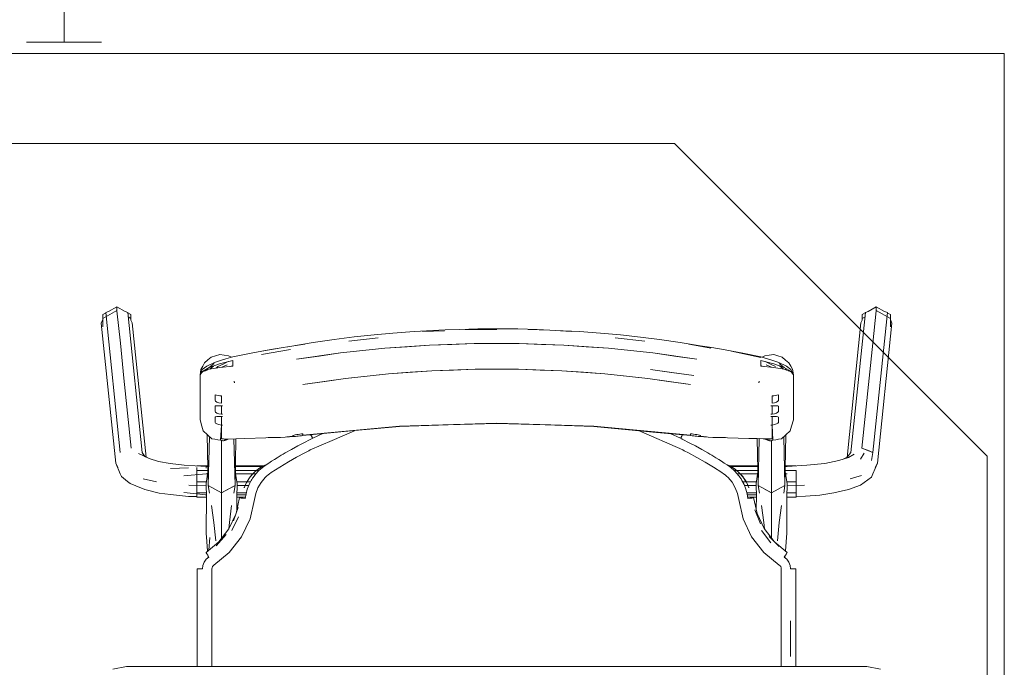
# Model space of a CAD drawing. Header units: millimetres. Extents: x -261 to 187, y -214 to 106.
# Tile 362 of 656: x -190.007 to -189.349, y -78.285 to -77.853. Entities that reach past the tile are written whole.
import ezdxf

# ---------------------------------------------------------------- set-up
doc = ezdxf.new("R2010")
doc.units = ezdxf.units.MM
doc.header["$LTSCALE"] = 0.005
doc.header["$MEASUREMENT"] = 0
for name, color, linetype, lineweight in [('AP-Conexões Ar condicionado', 9, 'Continuous', 18), ('IFC-Elemento de mobília-Contorno', 9, 'Continuous', 5), ('M-EQPM', 7, 'Continuous', 18)]:
    doc.layers.add(name, color=color, linetype=linetype, lineweight=lineweight)

msp = doc.modelspace()

# ---------------------------------------------------------------- linework, layer by layer
at = {"layer": 'AP-Conexões Ar condicionado'}
for p, q in [((-189.97693, -77.81743), (-189.97693, -77.86743)), ((-189.95193, -77.86743), (-190.00193, -77.86743))]:
    msp.add_line(p, q, dxfattribs=at)
at = {"layer": 'IFC-Elemento de mobília-Contorno', "lineweight": 5}
for p, q in [((-189.95111, -78.05185), (-189.94169, -78.04659)), ((-189.95111, -78.04926), (-189.94925, -78.04822)), ((-189.95111, -78.05185), (-189.95111, -78.04926)), ((-189.94925, -78.04822), (-189.9491, -78.04785)), ((-189.9491, -78.04785), (-189.9472, -78.04707)), ((-189.9491, -78.04785), (-189.93942, -78.14129)), ((-189.9472, -78.04707), (-189.94169, -78.044)), ((-189.94169, -78.04659), (-189.94169, -78.044)), ((-189.94169, -78.044), (-189.93619, -78.04707)), ((-189.94169, -78.04659), (-189.94159, -78.04664)), ((-189.94159, -78.04664), (-189.93936, -78.06823)), ((-189.93619, -78.04707), (-189.93446, -78.04775)), ((-189.93446, -78.04775), (-189.92479, -78.14119)), ((-189.93446, -78.04775), (-189.9343, -78.04812)), ((-189.9343, -78.04812), (-189.93227, -78.04926)), ((-189.93227, -78.05286), (-189.93227, -78.04926)), ((-189.93227, -78.05185), (-189.93227, -78.04926)), ((-189.45175, -78.14119), (-189.44208, -78.04775)), ((-189.44427, -78.04926), (-189.44224, -78.04812)), ((-189.44427, -78.05185), (-189.44427, -78.04926)), ((-189.44224, -78.04812), (-189.44208, -78.04775)), ((-189.44208, -78.04775), (-189.44036, -78.04707)), ((-189.44036, -78.04707), (-189.43485, -78.044)), ((-189.43718, -78.06823), (-189.43495, -78.04664)), ((-189.43712, -78.14129), (-189.42745, -78.04785)), ((-189.43495, -78.04664), (-189.43485, -78.04659)), ((-189.43485, -78.04659), (-189.43485, -78.044)), ((-189.43485, -78.044), (-189.42934, -78.04708)), ((-189.43485, -78.04659), (-189.42543, -78.05185)), ((-189.42934, -78.04708), (-189.42745, -78.04785)), ((-189.42745, -78.04785), (-189.42729, -78.04822)), ((-189.42729, -78.04822), (-189.42543, -78.04926)), ((-189.42543, -78.05259), (-189.42543, -78.04926)), ((-189.42543, -78.05185), (-189.42543, -78.04926)), ((-189.95212, -78.05495), (-189.95111, -78.05258)), ((-189.95212, -78.05495), (-189.94245, -78.14839)), ((-189.95111, -78.0573), (-189.95111, -78.05185)), ((-189.93415, -78.0508), (-189.93227, -78.05185)), ((-189.93227, -78.05286), (-189.93227, -78.05185)), ((-189.93227, -78.05286), (-189.93143, -78.05481)), ((-189.93143, -78.05481), (-189.92216, -78.14434)), ((-189.45439, -78.14448), (-189.44511, -78.05481)), ((-189.44511, -78.05481), (-189.44427, -78.05287)), ((-189.44427, -78.05185), (-189.44239, -78.0508)), ((-189.44427, -78.05287), (-189.44427, -78.05185)), ((-189.43409, -78.14839), (-189.42442, -78.05495)), ((-189.42543, -78.0573), (-189.42543, -78.05185)), ((-189.42543, -78.05259), (-189.42442, -78.05495)), ((-189.77003, -78.06271), (-189.75747, -78.06163)), ((-189.75747, -78.06163), (-189.74333, -78.0606)), ((-189.74333, -78.0606), (-189.72262, -78.0594)), ((-189.73774, -78.06052), (-189.72292, -78.06007)), ((-189.72262, -78.0594), (-189.71312, -78.05914)), ((-189.71312, -78.05914), (-189.70072, -78.05877)), ((-189.70923, -78.05914), (-189.68817, -78.05914)), ((-189.70072, -78.05877), (-189.68817, -78.05872)), ((-189.68817, -78.05872), (-189.67406, -78.05885)), ((-189.67406, -78.05885), (-189.66129, -78.05914)), ((-189.66712, -78.05914), (-189.6527, -78.05964)), ((-189.66129, -78.05914), (-189.6527, -78.05964)), ((-189.6527, -78.05964), (-189.6386, -78.06053)), ((-189.64913, -78.05986), (-189.63301, -78.0606)), ((-189.63301, -78.0606), (-189.61888, -78.06163)), ((-189.61888, -78.06163), (-189.60554, -78.06278)), ((-189.93936, -78.06823), (-189.93694, -78.09159)), ((-189.83061, -78.07116), (-189.8163, -78.06893)), ((-189.82754, -78.07068), (-189.81065, -78.06788)), ((-189.81065, -78.06788), (-189.79675, -78.06584)), ((-189.79675, -78.06584), (-189.78342, -78.06414)), ((-189.78691, -78.0669), (-189.76728, -78.0648)), ((-189.78342, -78.06414), (-189.77003, -78.06271)), ((-189.73298, -78.06966), (-189.70312, -78.06862)), ((-189.73298, -78.06966), (-189.71805, -78.06914)), ((-189.71805, -78.06914), (-189.70312, -78.06862)), ((-189.70312, -78.06862), (-189.67322, -78.06862)), ((-189.67322, -78.06862), (-189.64336, -78.06966)), ((-189.67322, -78.06862), (-189.65829, -78.06914)), ((-189.65829, -78.06914), (-189.64336, -78.06966)), ((-189.60906, -78.0648), (-189.58943, -78.0669)), ((-189.60554, -78.06278), (-189.59219, -78.06422)), ((-189.59219, -78.06422), (-189.5796, -78.06583)), ((-189.5796, -78.06583), (-189.56569, -78.06788)), ((-189.56569, -78.06788), (-189.55503, -78.06964)), ((-189.56004, -78.06893), (-189.54522, -78.07163)), ((-189.56004, -78.06893), (-189.54453, -78.07115)), ((-189.4396, -78.09159), (-189.43718, -78.06823)), ((-189.86437, -78.07751), (-189.85093, -78.07478)), ((-189.85093, -78.07478), (-189.83903, -78.07247)), ((-189.84518, -78.07591), (-189.82588, -78.07247)), ((-189.84489, -78.07371), (-189.83061, -78.07116)), ((-189.83903, -78.07247), (-189.83061, -78.07116)), ((-189.82173, -78.07897), (-189.79235, -78.07485)), ((-189.80677, -78.07687), (-189.79235, -78.07485)), ((-189.79235, -78.07485), (-189.76274, -78.07174)), ((-189.79235, -78.07485), (-189.77754, -78.0733)), ((-189.77754, -78.0733), (-189.76274, -78.07174)), ((-189.76274, -78.07174), (-189.73298, -78.06966)), ((-189.76274, -78.07174), (-189.74786, -78.0707)), ((-189.74786, -78.0707), (-189.73298, -78.06966)), ((-189.64336, -78.06966), (-189.6136, -78.07175)), ((-189.64336, -78.06966), (-189.62848, -78.0707)), ((-189.62848, -78.0707), (-189.6136, -78.07175)), ((-189.6136, -78.07175), (-189.584, -78.07486)), ((-189.6136, -78.07175), (-189.5988, -78.0733)), ((-189.5988, -78.0733), (-189.584, -78.07486)), ((-189.584, -78.07486), (-189.55461, -78.07897)), ((-189.584, -78.07486), (-189.56958, -78.07687)), ((-189.54453, -78.07115), (-189.53574, -78.07281)), ((-189.53574, -78.07281), (-189.52385, -78.07503)), ((-189.53145, -78.07371), (-189.51186, -78.07793)), ((-189.52385, -78.07503), (-189.51197, -78.07751)), ((-189.88439, -78.08362), (-189.88319, -78.08142)), ((-189.88319, -78.08142), (-189.88093, -78.07953)), ((-189.88161, -78.08364), (-189.8765, -78.0812)), ((-189.88093, -78.07953), (-189.87867, -78.07764)), ((-189.87997, -78.08456), (-189.87671, -78.08197)), ((-189.87997, -78.08456), (-189.87309, -78.08205)), ((-189.87867, -78.07764), (-189.87583, -78.0768)), ((-189.8765, -78.0812), (-189.87245, -78.07983)), ((-189.87583, -78.0768), (-189.873, -78.07597)), ((-189.8743, -78.08388), (-189.87082, -78.0823)), ((-189.87309, -78.08205), (-189.86434, -78.07979)), ((-189.873, -78.07597), (-189.87006, -78.07632)), ((-189.87245, -78.07983), (-189.8689, -78.07869)), ((-189.87082, -78.0823), (-189.86737, -78.0806)), ((-189.87006, -78.07632), (-189.86712, -78.07667)), ((-189.8689, -78.07869), (-189.86437, -78.07751)), ((-189.86712, -78.07667), (-189.86527, -78.07774)), ((-189.86434, -78.08076), (-189.86434, -78.07979)), ((-189.86434, -78.08173), (-189.86434, -78.08076)), ((-189.86434, -78.0827), (-189.86434, -78.08173)), ((-189.82173, -78.07897), (-189.80677, -78.07687)), ((-189.56958, -78.07687), (-189.55461, -78.07897)), ((-189.51201, -78.08076), (-189.51201, -78.07979)), ((-189.51201, -78.07979), (-189.50325, -78.08205)), ((-189.51201, -78.08173), (-189.51201, -78.08076)), ((-189.51201, -78.0827), (-189.51201, -78.08173)), ((-189.51197, -78.07751), (-189.50744, -78.07869)), ((-189.51107, -78.07774), (-189.50921, -78.07666)), ((-189.50921, -78.07666), (-189.50626, -78.07632)), ((-189.50897, -78.0806), (-189.50552, -78.08231)), ((-189.50744, -78.07869), (-189.50389, -78.07983)), ((-189.50626, -78.07632), (-189.50332, -78.07597)), ((-189.50552, -78.08231), (-189.50204, -78.08387)), ((-189.50389, -78.07983), (-189.49983, -78.0812)), ((-189.50332, -78.07597), (-189.50049, -78.07681)), ((-189.50325, -78.08205), (-189.49637, -78.08456)), ((-189.50049, -78.07681), (-189.49765, -78.07765)), ((-189.49983, -78.0812), (-189.49473, -78.08364)), ((-189.49963, -78.08197), (-189.49637, -78.08456)), ((-189.49765, -78.07765), (-189.49539, -78.07955)), ((-189.49539, -78.07955), (-189.49314, -78.08144)), ((-189.49314, -78.08144), (-189.49195, -78.08358)), ((-189.88617, -78.08937), (-189.88559, -78.08583)), ((-189.88617, -78.08937), (-189.88466, -78.08595)), ((-189.88617, -78.08937), (-189.88459, -78.08713)), ((-189.88617, -78.08937), (-189.88531, -78.08833)), ((-189.88559, -78.08583), (-189.88439, -78.08362)), ((-189.88531, -78.08833), (-189.88459, -78.08746)), ((-189.88466, -78.08595), (-189.88161, -78.08364)), ((-189.88459, -78.08713), (-189.87997, -78.08456)), ((-189.88459, -78.08746), (-189.88004, -78.08576)), ((-189.884, -78.08681), (-189.8825, -78.08668)), ((-189.88183, -78.08643), (-189.88106, -78.08526)), ((-189.88004, -78.08576), (-189.87302, -78.08446)), ((-189.87961, -78.08568), (-189.87922, -78.08518)), ((-189.87922, -78.08518), (-189.87728, -78.08357)), ((-189.8754, -78.0849), (-189.8743, -78.08388)), ((-189.87302, -78.08446), (-189.86434, -78.08367)), ((-189.87154, -78.08432), (-189.86799, -78.08286)), ((-189.86609, -78.08383), (-189.86434, -78.08332)), ((-189.86508, -78.08353), (-189.86468, -78.0837)), ((-189.86434, -78.08367), (-189.86434, -78.0827)), ((-189.78906, -78.09184), (-189.76039, -78.08877)), ((-189.77472, -78.09031), (-189.76039, -78.08877)), ((-189.76039, -78.08877), (-189.73157, -78.08672)), ((-189.76039, -78.08877), (-189.74598, -78.08774)), ((-189.74598, -78.08774), (-189.73157, -78.08672)), ((-189.73157, -78.08672), (-189.70265, -78.08569)), ((-189.73157, -78.08672), (-189.71711, -78.08621)), ((-189.71711, -78.08621), (-189.70265, -78.08569)), ((-189.70265, -78.08569), (-189.67369, -78.08569)), ((-189.67369, -78.08569), (-189.64477, -78.08672)), ((-189.67369, -78.08569), (-189.65923, -78.08621)), ((-189.65923, -78.08621), (-189.64477, -78.08672)), ((-189.64477, -78.08672), (-189.61595, -78.08877)), ((-189.64477, -78.08672), (-189.63036, -78.08775)), ((-189.63036, -78.08775), (-189.61595, -78.08877)), ((-189.61595, -78.08877), (-189.58728, -78.09184)), ((-189.61595, -78.08877), (-189.60162, -78.09031)), ((-189.58557, -78.08581), (-189.57137, -78.08784)), ((-189.58557, -78.08581), (-189.5715, -78.08782)), ((-189.5715, -78.08782), (-189.55663, -78.08993)), ((-189.57137, -78.08784), (-189.55663, -78.08993)), ((-189.51201, -78.08367), (-189.51201, -78.0827)), ((-189.51201, -78.08332), (-189.51024, -78.08383)), ((-189.51201, -78.08367), (-189.50332, -78.08446)), ((-189.51183, -78.08368), (-189.51138, -78.0835)), ((-189.50837, -78.08286), (-189.50482, -78.08432)), ((-189.50332, -78.08446), (-189.4963, -78.08576)), ((-189.4994, -78.08345), (-189.49722, -78.08519)), ((-189.49722, -78.08519), (-189.49686, -78.08566)), ((-189.49637, -78.08456), (-189.49175, -78.08713)), ((-189.4963, -78.08576), (-189.49175, -78.08746)), ((-189.4954, -78.08527), (-189.49472, -78.08635)), ((-189.49473, -78.08364), (-189.49179, -78.08583)), ((-189.49376, -78.08671), (-189.4924, -78.08677)), ((-189.49195, -78.08358), (-189.49077, -78.08572)), ((-189.49179, -78.08583), (-189.49017, -78.08936)), ((-189.49175, -78.08713), (-189.49017, -78.08936)), ((-189.49175, -78.08746), (-189.49103, -78.08833)), ((-189.49103, -78.08833), (-189.49017, -78.08936)), ((-189.49077, -78.08572), (-189.49017, -78.08936)), ((-189.93694, -78.09159), (-189.93452, -78.11495)), ((-189.88617, -78.09689), (-189.88617, -78.08937)), ((-189.86341, -78.09362), (-189.86331, -78.09414)), ((-189.86341, -78.09362), (-189.8632, -78.09472)), ((-189.86331, -78.09414), (-189.8632, -78.09472)), ((-189.8175, -78.0959), (-189.78906, -78.09184)), ((-189.8175, -78.0959), (-189.80288, -78.09381)), ((-189.80288, -78.09381), (-189.78906, -78.09184)), ((-189.78906, -78.09184), (-189.77472, -78.09031)), ((-189.60162, -78.09031), (-189.58728, -78.09184)), ((-189.58728, -78.09184), (-189.55884, -78.0959)), ((-189.58728, -78.09184), (-189.57346, -78.09381)), ((-189.57346, -78.09381), (-189.55884, -78.0959)), ((-189.51315, -78.09472), (-189.51294, -78.09362)), ((-189.51315, -78.09472), (-189.51303, -78.09414)), ((-189.51303, -78.09414), (-189.51294, -78.09362)), ((-189.49017, -78.09687), (-189.49017, -78.08936)), ((-189.44202, -78.11495), (-189.4396, -78.09159)), ((-189.88617, -78.1044), (-189.88617, -78.09689)), ((-189.49017, -78.10438), (-189.49017, -78.09687)), ((-189.88617, -78.11192), (-189.88617, -78.1044)), ((-189.87617, -78.10279), (-189.87513, -78.10307)), ((-189.87617, -78.10375), (-189.87617, -78.10279)), ((-189.87617, -78.10472), (-189.87617, -78.10375)), ((-189.87617, -78.10568), (-189.87617, -78.10472)), ((-189.87617, -78.10664), (-189.87617, -78.10568)), ((-189.87617, -78.10664), (-189.87586, -78.1071)), ((-189.87586, -78.1071), (-189.87496, -78.10765)), ((-189.87513, -78.10307), (-189.87408, -78.10328)), ((-189.87496, -78.10765), (-189.87362, -78.10811)), ((-189.87408, -78.10328), (-189.87301, -78.10341)), ((-189.87362, -78.10811), (-189.87193, -78.10834)), ((-189.87301, -78.10341), (-189.87193, -78.10346)), ((-189.87193, -78.10468), (-189.87193, -78.10346)), ((-189.87193, -78.1059), (-189.87193, -78.10468)), ((-189.87193, -78.10712), (-189.87193, -78.10589)), ((-189.87193, -78.10834), (-189.87193, -78.10712)), ((-189.50441, -78.10346), (-189.50333, -78.10341)), ((-189.50441, -78.10468), (-189.50441, -78.10346)), ((-189.50441, -78.1059), (-189.50441, -78.10468)), ((-189.50441, -78.10712), (-189.50441, -78.10589)), ((-189.50441, -78.10834), (-189.50441, -78.10712)), ((-189.50441, -78.10834), (-189.50272, -78.10811)), ((-189.50333, -78.10341), (-189.50226, -78.10328)), ((-189.50272, -78.10811), (-189.50138, -78.10765)), ((-189.50226, -78.10328), (-189.50121, -78.10307)), ((-189.50138, -78.10765), (-189.50048, -78.1071)), ((-189.50121, -78.10307), (-189.50017, -78.10279)), ((-189.50048, -78.1071), (-189.50017, -78.10664)), ((-189.50017, -78.10375), (-189.50017, -78.10279)), ((-189.50017, -78.10472), (-189.50017, -78.10375)), ((-189.50017, -78.10568), (-189.50017, -78.10472)), ((-189.50017, -78.10664), (-189.50017, -78.10568)), ((-189.49017, -78.1119), (-189.49017, -78.10438)), ((-189.93452, -78.11495), (-189.9321, -78.13831)), ((-189.88617, -78.11943), (-189.88617, -78.11192)), ((-189.87617, -78.11039), (-189.87586, -78.11012)), ((-189.87617, -78.11127), (-189.87617, -78.11039)), ((-189.87617, -78.11215), (-189.87617, -78.11127)), ((-189.87617, -78.11304), (-189.87617, -78.11215)), ((-189.87617, -78.11392), (-189.87617, -78.11304)), ((-189.87617, -78.11392), (-189.87586, -78.11437)), ((-189.87586, -78.11012), (-189.87496, -78.11003)), ((-189.87586, -78.11437), (-189.87496, -78.11492)), ((-189.87496, -78.11003), (-189.87362, -78.11004)), ((-189.87496, -78.11492), (-189.87362, -78.11539)), ((-189.87362, -78.11004), (-189.87193, -78.11003)), ((-189.87193, -78.11143), (-189.87193, -78.11003)), ((-189.87193, -78.11283), (-189.87193, -78.11143)), ((-189.87193, -78.11422), (-189.87193, -78.11283)), ((-189.87193, -78.11562), (-189.87193, -78.11422)), ((-189.87177, -78.11003), (-189.87117, -78.11003)), ((-189.87155, -78.11003), (-189.87136, -78.11003)), ((-189.87136, -78.11003), (-189.87117, -78.11003)), ((-189.50517, -78.11003), (-189.50498, -78.11003)), ((-189.50517, -78.11003), (-189.5046, -78.11003)), ((-189.50498, -78.11003), (-189.50479, -78.11003)), ((-189.50441, -78.11143), (-189.50441, -78.11003)), ((-189.50441, -78.11003), (-189.50272, -78.11004)), ((-189.50441, -78.11283), (-189.50441, -78.11143)), ((-189.50441, -78.11422), (-189.50441, -78.11283)), ((-189.50441, -78.11562), (-189.50441, -78.11422)), ((-189.50272, -78.11004), (-189.50138, -78.11003)), ((-189.50272, -78.11539), (-189.50138, -78.11492)), ((-189.50138, -78.11003), (-189.50048, -78.11012)), ((-189.50138, -78.11492), (-189.50048, -78.11437)), ((-189.50048, -78.11012), (-189.50017, -78.11039)), ((-189.50048, -78.11437), (-189.50017, -78.11392)), ((-189.50017, -78.11127), (-189.50017, -78.11039)), ((-189.50017, -78.11215), (-189.50017, -78.11127)), ((-189.50017, -78.11304), (-189.50017, -78.11215)), ((-189.50017, -78.11392), (-189.50017, -78.11304)), ((-189.49017, -78.11941), (-189.49017, -78.1119)), ((-189.44444, -78.13831), (-189.44202, -78.11495)), ((-189.88617, -78.11943), (-189.88493, -78.12371)), ((-189.87617, -78.11767), (-189.87586, -78.1174)), ((-189.87617, -78.11855), (-189.87617, -78.11767)), ((-189.87617, -78.11943), (-189.87617, -78.11855)), ((-189.87617, -78.12032), (-189.87617, -78.11943)), ((-189.87617, -78.1212), (-189.87617, -78.12032)), ((-189.87617, -78.1212), (-189.87586, -78.12165)), ((-189.87586, -78.1174), (-189.87496, -78.11731)), ((-189.87586, -78.12165), (-189.87496, -78.1222)), ((-189.87496, -78.11731), (-189.87362, -78.11731)), ((-189.87362, -78.11539), (-189.87193, -78.11562)), ((-189.87362, -78.11731), (-189.87193, -78.11731)), ((-189.87193, -78.11871), (-189.87193, -78.11731)), ((-189.87193, -78.1201), (-189.87193, -78.11871)), ((-189.87193, -78.1215), (-189.87193, -78.1201)), ((-189.87193, -78.1229), (-189.87193, -78.1215)), ((-189.87177, -78.11563), (-189.87117, -78.11564)), ((-189.87174, -78.11563), (-189.87155, -78.11563)), ((-189.87174, -78.1173), (-189.87117, -78.1173)), ((-189.87155, -78.11563), (-189.87136, -78.11564)), ((-189.87155, -78.1173), (-189.87136, -78.1173)), ((-189.87136, -78.11564), (-189.87117, -78.11564)), ((-189.87136, -78.1173), (-189.87117, -78.1173)), ((-189.75297, -78.12367), (-189.68817, -78.12165)), ((-189.68817, -78.12165), (-189.62337, -78.12367)), ((-189.50517, -78.11564), (-189.5046, -78.11563)), ((-189.50517, -78.11564), (-189.50498, -78.11564)), ((-189.50517, -78.1173), (-189.50498, -78.1173)), ((-189.50517, -78.1173), (-189.5046, -78.1173)), ((-189.50498, -78.11564), (-189.50477, -78.11563)), ((-189.50498, -78.1173), (-189.50479, -78.1173)), ((-189.50479, -78.11563), (-189.5046, -78.11563)), ((-189.50441, -78.11562), (-189.50272, -78.11539)), ((-189.50441, -78.11871), (-189.50441, -78.11731)), ((-189.50441, -78.11731), (-189.50272, -78.11731)), ((-189.50441, -78.1201), (-189.50441, -78.11871)), ((-189.50441, -78.1215), (-189.50441, -78.1201)), ((-189.50441, -78.1229), (-189.50441, -78.1215)), ((-189.50272, -78.11731), (-189.50138, -78.11731)), ((-189.50138, -78.11731), (-189.50048, -78.1174)), ((-189.50138, -78.1222), (-189.50048, -78.12165)), ((-189.50048, -78.1174), (-189.50017, -78.11767)), ((-189.50048, -78.12165), (-189.50017, -78.1212)), ((-189.50017, -78.11855), (-189.50017, -78.11767)), ((-189.50017, -78.11943), (-189.50017, -78.11855)), ((-189.50017, -78.12032), (-189.50017, -78.11943)), ((-189.50017, -78.1212), (-189.50017, -78.12032)), ((-189.49141, -78.12371), (-189.49017, -78.11941)), ((-189.88493, -78.12371), (-189.88402, -78.12683)), ((-189.88402, -78.12683), (-189.88112, -78.12942)), ((-189.87496, -78.1222), (-189.87362, -78.12266)), ((-189.87362, -78.12266), (-189.87193, -78.1229)), ((-189.87243, -78.1331), (-189.87193, -78.1229)), ((-189.87193, -78.13206), (-189.87193, -78.1229)), ((-189.87193, -78.1229), (-189.87117, -78.12292)), ((-189.87193, -78.1229), (-189.87174, -78.1229)), ((-189.87174, -78.1229), (-189.87155, -78.12291)), ((-189.87155, -78.12291), (-189.87136, -78.12291)), ((-189.81753, -78.12992), (-189.78525, -78.1269)), ((-189.8175, -78.1297), (-189.75297, -78.12367)), ((-189.7979, -78.13315), (-189.78318, -78.12674)), ((-189.78525, -78.1269), (-189.75298, -78.12389)), ((-189.78318, -78.12674), (-189.78302, -78.12669)), ((-189.75298, -78.12389), (-189.72057, -78.12288)), ((-189.72057, -78.12288), (-189.68817, -78.12187)), ((-189.68817, -78.12187), (-189.65577, -78.12288)), ((-189.65577, -78.12288), (-189.62336, -78.12389)), ((-189.62337, -78.12367), (-189.55884, -78.1297)), ((-189.62336, -78.12389), (-189.58391, -78.12757)), ((-189.59357, -78.12667), (-189.56393, -78.13956)), ((-189.58391, -78.12757), (-189.55881, -78.12992)), ((-189.50517, -78.12292), (-189.50441, -78.1229)), ((-189.50498, -78.12291), (-189.50479, -78.12291)), ((-189.50479, -78.12291), (-189.5046, -78.1229)), ((-189.5046, -78.1229), (-189.50441, -78.1229)), ((-189.50441, -78.1229), (-189.50272, -78.12266)), ((-189.50441, -78.13206), (-189.50441, -78.1229)), ((-189.50441, -78.1229), (-189.50391, -78.1331)), ((-189.50272, -78.12266), (-189.50138, -78.1222)), ((-189.49522, -78.12942), (-189.49232, -78.12683)), ((-189.49232, -78.12683), (-189.49141, -78.12371)), ((-189.88139, -78.12919), (-189.88073, -78.16316)), ((-189.88112, -78.12942), (-189.87823, -78.13202)), ((-189.88073, -78.16316), (-189.87991, -78.13051)), ((-189.87823, -78.13202), (-189.87629, -78.13238)), ((-189.87629, -78.13238), (-189.87436, -78.13274)), ((-189.87436, -78.13274), (-189.87243, -78.1331)), ((-189.87243, -78.1331), (-189.87195, -78.13319)), ((-189.87195, -78.13319), (-189.87147, -78.13328)), ((-189.87193, -78.13206), (-189.87007, -78.13227)), ((-189.87193, -78.13206), (-189.87147, -78.13211)), ((-189.87177, -78.13465), (-189.87177, -78.13323)), ((-189.87177, -78.15143), (-189.87177, -78.13465)), ((-189.87147, -78.13211), (-189.871, -78.13217)), ((-189.87147, -78.13328), (-189.87098, -78.13337)), ((-189.871, -78.13217), (-189.87054, -78.13222)), ((-189.87098, -78.13337), (-189.8705, -78.13346)), ((-189.87054, -78.13222), (-189.87007, -78.13227)), ((-189.8705, -78.13346), (-189.87012, -78.13331)), ((-189.87012, -78.13331), (-189.86973, -78.13317)), ((-189.87007, -78.13227), (-189.86823, -78.13226)), ((-189.87007, -78.13227), (-189.86961, -78.13227)), ((-189.86973, -78.13317), (-189.86953, -78.1331)), ((-189.86961, -78.13227), (-189.86938, -78.13227)), ((-189.86953, -78.1331), (-189.86934, -78.13303)), ((-189.86938, -78.13227), (-189.86915, -78.13226)), ((-189.86934, -78.13303), (-189.86915, -78.13295)), ((-189.86915, -78.13226), (-189.86892, -78.13226)), ((-189.86915, -78.13295), (-189.86896, -78.13289)), ((-189.86896, -78.13289), (-189.86876, -78.13281)), ((-189.86892, -78.13226), (-189.86869, -78.13226)), ((-189.86876, -78.13281), (-189.86857, -78.13274)), ((-189.86869, -78.13226), (-189.86846, -78.13226)), ((-189.86857, -78.13274), (-189.86837, -78.13267)), ((-189.86846, -78.13226), (-189.86823, -78.13226)), ((-189.86837, -78.13267), (-189.86818, -78.13259)), ((-189.86823, -78.13226), (-189.85633, -78.13193)), ((-189.86818, -78.13259), (-189.86799, -78.13252)), ((-189.86799, -78.13252), (-189.86779, -78.13245)), ((-189.86779, -78.13245), (-189.8676, -78.13238)), ((-189.8676, -78.13238), (-189.86741, -78.1323)), ((-189.86741, -78.1323), (-189.86732, -78.13223)), ((-189.86359, -78.13213), (-189.86281, -78.16316)), ((-189.86281, -78.16316), (-189.86221, -78.13209)), ((-189.85633, -78.13193), (-189.84224, -78.13135)), ((-189.84224, -78.13135), (-189.84074, -78.13119)), ((-189.84074, -78.13119), (-189.83871, -78.13126)), ((-189.83871, -78.13126), (-189.83664, -78.1313)), ((-189.83664, -78.1313), (-189.83454, -78.13131)), ((-189.83454, -78.13131), (-189.83239, -78.13128)), ((-189.83247, -78.13128), (-189.83246, -78.13133)), ((-189.83246, -78.13133), (-189.82325, -78.13057)), ((-189.83246, -78.13133), (-189.83239, -78.13128)), ((-189.82826, -78.13089), (-189.82417, -78.13037)), ((-189.82826, -78.13089), (-189.82412, -78.13047)), ((-189.82417, -78.13006), (-189.82398, -78.12984)), ((-189.82417, -78.13014), (-189.82417, -78.13006)), ((-189.82417, -78.13021), (-189.82417, -78.13014)), ((-189.82417, -78.13029), (-189.82417, -78.13021)), ((-189.82417, -78.13037), (-189.82417, -78.13029)), ((-189.82412, -78.13047), (-189.82381, -78.13057)), ((-189.82398, -78.12984), (-189.82344, -78.12961)), ((-189.82381, -78.13057), (-189.82325, -78.13057)), ((-189.82344, -78.12961), (-189.82263, -78.12941)), ((-189.82325, -78.13057), (-189.82251, -78.13051)), ((-189.82263, -78.12941), (-189.82167, -78.12926)), ((-189.82251, -78.13051), (-189.82167, -78.13041)), ((-189.82167, -78.12926), (-189.82063, -78.12914)), ((-189.82167, -78.13041), (-189.82063, -78.13029)), ((-189.82101, -78.13688), (-189.81683, -78.13469)), ((-189.82063, -78.12914), (-189.81959, -78.12902)), ((-189.82063, -78.13029), (-189.8196, -78.13017)), ((-189.8196, -78.13017), (-189.81856, -78.13004)), ((-189.81959, -78.12902), (-189.81854, -78.12889)), ((-189.81856, -78.13004), (-189.81753, -78.12992)), ((-189.81854, -78.12889), (-189.8175, -78.12876)), ((-189.81775, -78.12879), (-189.81753, -78.12992)), ((-189.81775, -78.12879), (-189.81753, -78.12992)), ((-189.8175, -78.12899), (-189.8175, -78.12876)), ((-189.8175, -78.12923), (-189.8175, -78.12899)), ((-189.8175, -78.12946), (-189.8175, -78.12923)), ((-189.8175, -78.1297), (-189.8175, -78.12946)), ((-189.81683, -78.13469), (-189.81263, -78.13256)), ((-189.81263, -78.13256), (-189.81221, -78.13236)), ((-189.81261, -78.13956), (-189.7979, -78.13315)), ((-189.81235, -78.12943), (-189.81222, -78.12971)), ((-189.81222, -78.12971), (-189.81161, -78.13094)), ((-189.81221, -78.13236), (-189.8118, -78.13215)), ((-189.81215, -78.12941), (-189.81162, -78.13044)), ((-189.8118, -78.13215), (-189.81138, -78.13195)), ((-189.81162, -78.13044), (-189.81097, -78.13175)), ((-189.81161, -78.13094), (-189.81142, -78.13084)), ((-189.81161, -78.13094), (-189.81142, -78.13084)), ((-189.81161, -78.13094), (-189.81116, -78.13184)), ((-189.81138, -78.13195), (-189.81097, -78.13175)), ((-189.81097, -78.13175), (-189.8042, -78.12867)), ((-189.81097, -78.13175), (-189.80423, -78.12867)), ((-189.57237, -78.12865), (-189.56557, -78.13175)), ((-189.57236, -78.12865), (-189.56557, -78.13175)), ((-189.56557, -78.13175), (-189.56492, -78.13044)), ((-189.56557, -78.13175), (-189.56516, -78.13195)), ((-189.56538, -78.13184), (-189.56493, -78.13094)), ((-189.56516, -78.13195), (-189.56474, -78.13215)), ((-189.56513, -78.13085), (-189.56493, -78.13094)), ((-189.56513, -78.13085), (-189.56493, -78.13094)), ((-189.56493, -78.13094), (-189.56432, -78.12971)), ((-189.56492, -78.13044), (-189.56438, -78.12939)), ((-189.56474, -78.13215), (-189.56433, -78.13236)), ((-189.56433, -78.13236), (-189.56391, -78.13256)), ((-189.56432, -78.12971), (-189.56419, -78.12941)), ((-189.56391, -78.13256), (-189.55971, -78.13469)), ((-189.55971, -78.13469), (-189.55553, -78.13688)), ((-189.55884, -78.12899), (-189.55884, -78.12876)), ((-189.55884, -78.12876), (-189.5578, -78.12889)), ((-189.55884, -78.12923), (-189.55884, -78.12899)), ((-189.55884, -78.12946), (-189.55884, -78.12923)), ((-189.55884, -78.1297), (-189.55884, -78.12946)), ((-189.55881, -78.12992), (-189.55778, -78.13004)), ((-189.5578, -78.12889), (-189.55676, -78.12902)), ((-189.55778, -78.13004), (-189.55674, -78.13017)), ((-189.55676, -78.12902), (-189.55571, -78.12914)), ((-189.55674, -78.13017), (-189.55571, -78.13029)), ((-189.55571, -78.12914), (-189.55467, -78.12926)), ((-189.55571, -78.13029), (-189.55467, -78.13041)), ((-189.55467, -78.12926), (-189.55372, -78.12941)), ((-189.55467, -78.13041), (-189.55383, -78.13051)), ((-189.55383, -78.13051), (-189.55309, -78.13057)), ((-189.55372, -78.12941), (-189.55291, -78.12961)), ((-189.55309, -78.13057), (-189.54388, -78.13133)), ((-189.55309, -78.13057), (-189.55254, -78.13057)), ((-189.55291, -78.12961), (-189.55236, -78.12984)), ((-189.55254, -78.13057), (-189.55222, -78.13047)), ((-189.55236, -78.12984), (-189.55217, -78.13006)), ((-189.55222, -78.13047), (-189.54809, -78.13089)), ((-189.55217, -78.13014), (-189.55217, -78.13006)), ((-189.55217, -78.13021), (-189.55217, -78.13014)), ((-189.55217, -78.13029), (-189.55217, -78.13021)), ((-189.55217, -78.13037), (-189.55217, -78.13029)), ((-189.55217, -78.13037), (-189.54809, -78.13089)), ((-189.54395, -78.13128), (-189.54388, -78.13133)), ((-189.54395, -78.13128), (-189.54181, -78.13131)), ((-189.54388, -78.13133), (-189.54387, -78.13128)), ((-189.54181, -78.13131), (-189.5397, -78.1313)), ((-189.5397, -78.1313), (-189.53763, -78.13126)), ((-189.53763, -78.13126), (-189.5356, -78.13119)), ((-189.5356, -78.13119), (-189.5341, -78.13135)), ((-189.5341, -78.13135), (-189.52001, -78.13193)), ((-189.52001, -78.13193), (-189.50994, -78.13215)), ((-189.52001, -78.13193), (-189.51441, -78.13197)), ((-189.52001, -78.13193), (-189.50441, -78.13206)), ((-189.51433, -78.13206), (-189.51373, -78.16316)), ((-189.5143, -78.13198), (-189.50654, -78.13229)), ((-189.51373, -78.16316), (-189.51295, -78.13208)), ((-189.51295, -78.13199), (-189.50441, -78.13206)), ((-189.50927, -78.13218), (-189.5092, -78.13221)), ((-189.5092, -78.13221), (-189.50893, -78.1323)), ((-189.50904, -78.13219), (-189.50893, -78.1323)), ((-189.50896, -78.13219), (-189.50893, -78.1323)), ((-189.50893, -78.1323), (-189.50874, -78.13238)), ((-189.50892, -78.13219), (-189.50874, -78.13238)), ((-189.50882, -78.1322), (-189.50874, -78.13238)), ((-189.50881, -78.1322), (-189.50855, -78.13245)), ((-189.50874, -78.13238), (-189.50855, -78.13245)), ((-189.50855, -78.13245), (-189.50855, -78.13221)), ((-189.50855, -78.13245), (-189.50835, -78.13252)), ((-189.50835, -78.13252), (-189.50816, -78.13259)), ((-189.50825, -78.13222), (-189.50797, -78.13267)), ((-189.50816, -78.13259), (-189.50797, -78.13267)), ((-189.50797, -78.13223), (-189.50797, -78.13267)), ((-189.50797, -78.13267), (-189.50777, -78.13274)), ((-189.50777, -78.13274), (-189.50758, -78.13281)), ((-189.50758, -78.13281), (-189.50739, -78.13289)), ((-189.50739, -78.13289), (-189.50719, -78.13295)), ((-189.50719, -78.13295), (-189.507, -78.13303)), ((-189.507, -78.13303), (-189.50681, -78.1331)), ((-189.50681, -78.1331), (-189.50661, -78.13317)), ((-189.50661, -78.13317), (-189.50642, -78.13324)), ((-189.50654, -78.13229), (-189.50548, -78.13221)), ((-189.50654, -78.13229), (-189.50628, -78.13227)), ((-189.50642, -78.13324), (-189.50622, -78.13331)), ((-189.50628, -78.13227), (-189.50601, -78.13225)), ((-189.50622, -78.13331), (-189.50603, -78.13339)), ((-189.50603, -78.13339), (-189.50584, -78.13346)), ((-189.50601, -78.13225), (-189.50575, -78.13223)), ((-189.50584, -78.13346), (-189.5056, -78.13342)), ((-189.50575, -78.13223), (-189.50548, -78.13221)), ((-189.5056, -78.13342), (-189.50535, -78.13337)), ((-189.50548, -78.13221), (-189.50441, -78.13206)), ((-189.50548, -78.13221), (-189.50521, -78.13218)), ((-189.50535, -78.13337), (-189.50487, -78.13328)), ((-189.50521, -78.13218), (-189.50494, -78.13214)), ((-189.50494, -78.13214), (-189.50441, -78.13206)), ((-189.50487, -78.13328), (-189.50439, -78.13319)), ((-189.50477, -78.13465), (-189.50477, -78.13326)), ((-189.50477, -78.15143), (-189.50477, -78.13465)), ((-189.50439, -78.13319), (-189.50391, -78.1331)), ((-189.50391, -78.1331), (-189.50198, -78.13274)), ((-189.50198, -78.13274), (-189.50005, -78.13238)), ((-189.50005, -78.13238), (-189.49812, -78.13202)), ((-189.49812, -78.13202), (-189.49522, -78.12942)), ((-189.49663, -78.13069), (-189.49581, -78.16316)), ((-189.49581, -78.16316), (-189.49516, -78.12937)), ((-189.92479, -78.14119), (-189.92303, -78.14381)), ((-189.8306, -78.14229), (-189.82925, -78.14149)), ((-189.82925, -78.14149), (-189.82515, -78.13915)), ((-189.82515, -78.13915), (-189.82101, -78.13688)), ((-189.82169, -78.14438), (-189.81625, -78.14145)), ((-189.81625, -78.14145), (-189.81534, -78.14097)), ((-189.81534, -78.14097), (-189.81443, -78.14049)), ((-189.81443, -78.14049), (-189.81352, -78.14003)), ((-189.81352, -78.14003), (-189.81261, -78.13956)), ((-189.56393, -78.13956), (-189.56302, -78.14003)), ((-189.56302, -78.14003), (-189.5621, -78.1405)), ((-189.5621, -78.1405), (-189.56119, -78.14097)), ((-189.56119, -78.14097), (-189.56029, -78.14145)), ((-189.56029, -78.14145), (-189.55459, -78.14453)), ((-189.55553, -78.13688), (-189.55139, -78.13915)), ((-189.55139, -78.13915), (-189.54729, -78.14149)), ((-189.54729, -78.14149), (-189.54594, -78.14229)), ((-189.45434, -78.14446), (-189.45175, -78.14119)), ((-189.44444, -78.13831), (-189.43712, -78.14129)), ((-189.44444, -78.13831), (-189.44078, -78.13979)), ((-189.44078, -78.13979), (-189.43712, -78.14129)), ((-189.43811, -78.14662), (-189.43712, -78.14129)), ((-189.92721, -78.14197), (-189.92003, -78.14535)), ((-189.92445, -78.14274), (-189.92258, -78.14414)), ((-189.92003, -78.14535), (-189.91393, -78.14721)), ((-189.91393, -78.14721), (-189.9062, -78.14868)), ((-189.84021, -78.14825), (-189.83837, -78.14707)), ((-189.83837, -78.14707), (-189.83651, -78.14591)), ((-189.83651, -78.14591), (-189.83465, -78.14476)), ((-189.83465, -78.14476), (-189.83328, -78.14393)), ((-189.83328, -78.14393), (-189.83195, -78.1431)), ((-189.8329, -78.15096), (-189.82723, -78.14755)), ((-189.83195, -78.1431), (-189.8306, -78.14229)), ((-189.82723, -78.14755), (-189.82169, -78.14438)), ((-189.55459, -78.14453), (-189.54896, -78.14775)), ((-189.54896, -78.14775), (-189.5434, -78.15111)), ((-189.54594, -78.14229), (-189.5446, -78.1431)), ((-189.5446, -78.1431), (-189.54326, -78.14393)), ((-189.54326, -78.14393), (-189.54192, -78.14475)), ((-189.54192, -78.14475), (-189.54003, -78.14591)), ((-189.54003, -78.14591), (-189.53817, -78.14707)), ((-189.53817, -78.14707), (-189.53633, -78.14825)), ((-189.4693, -78.1485), (-189.45983, -78.14652)), ((-189.45983, -78.14652), (-189.45335, -78.1445)), ((-189.45707, -78.14566), (-189.45434, -78.14446)), ((-189.45335, -78.1445), (-189.44962, -78.14226)), ((-189.4453, -78.14562), (-189.44289, -78.14175)), ((-189.94245, -78.14839), (-189.94103, -78.15131)), ((-189.94245, -78.14839), (-189.93942, -78.15545)), ((-189.9062, -78.14868), (-189.89669, -78.14971)), ((-189.90586, -78.15188), (-189.89381, -78.15156)), ((-189.89669, -78.14971), (-189.88212, -78.15062)), ((-189.88827, -78.15023), (-189.88827, -78.15014)), ((-189.88827, -78.15014), (-189.88098, -78.15014)), ((-189.88827, -78.15327), (-189.88827, -78.1512)), ((-189.88827, -78.15327), (-189.88092, -78.15327)), ((-189.88827, -78.16072), (-189.88827, -78.15327)), ((-189.88212, -78.1517), (-189.88212, -78.15062)), ((-189.88212, -78.15062), (-189.88097, -78.15062)), ((-189.88212, -78.16199), (-189.88091, -78.15416)), ((-189.87177, -78.16823), (-189.87177, -78.15143)), ((-189.86263, -78.15416), (-189.86142, -78.16199)), ((-189.86262, -78.15327), (-189.84848, -78.15327)), ((-189.86256, -78.15014), (-189.8438, -78.15014)), ((-189.86256, -78.15062), (-189.84463, -78.15062)), ((-189.85154, -78.15615), (-189.84954, -78.15413)), ((-189.85154, -78.15615), (-189.85002, -78.15452)), ((-189.85002, -78.15452), (-189.8469, -78.15197)), ((-189.84959, -78.15417), (-189.84743, -78.15242)), ((-189.84891, -78.15552), (-189.84683, -78.15327)), ((-189.84847, -78.15327), (-189.84682, -78.15327)), ((-189.84743, -78.15242), (-189.84507, -78.15087)), ((-189.8469, -78.15197), (-189.84507, -78.15087)), ((-189.84683, -78.15327), (-189.84453, -78.15124)), ((-189.84532, -78.15103), (-189.84493, -78.15081)), ((-189.84507, -78.15087), (-189.84195, -78.14937)), ((-189.84507, -78.15087), (-189.84344, -78.14992)), ((-189.84454, -78.15062), (-189.84368, -78.15062)), ((-189.84453, -78.15124), (-189.84205, -78.14944)), ((-189.84354, -78.15014), (-189.84301, -78.15014)), ((-189.84344, -78.14992), (-189.84174, -78.14924)), ((-189.84205, -78.14944), (-189.84021, -78.14825)), ((-189.83979, -78.1554), (-189.83867, -78.15462)), ((-189.83867, -78.15462), (-189.8329, -78.15096)), ((-189.5434, -78.15111), (-189.53787, -78.15462)), ((-189.53787, -78.15462), (-189.53674, -78.1554)), ((-189.53633, -78.14825), (-189.53446, -78.14946)), ((-189.5348, -78.14924), (-189.5331, -78.14992)), ((-189.53449, -78.14944), (-189.53201, -78.15124)), ((-189.53447, -78.14946), (-189.53144, -78.15089)), ((-189.53353, -78.15014), (-189.53303, -78.15014)), ((-189.5331, -78.14992), (-189.53144, -78.15089)), ((-189.53286, -78.15062), (-189.53201, -78.15062)), ((-189.53274, -78.15014), (-189.51398, -78.15014)), ((-189.53201, -78.15124), (-189.52972, -78.15327)), ((-189.53191, -78.15062), (-189.51398, -78.15062)), ((-189.53156, -78.15083), (-189.5312, -78.15104)), ((-189.53144, -78.15089), (-189.52911, -78.15242)), ((-189.53144, -78.15089), (-189.52964, -78.15197)), ((-189.52972, -78.15327), (-189.52807, -78.15327)), ((-189.52972, -78.15327), (-189.52763, -78.15552)), ((-189.52964, -78.15197), (-189.52652, -78.15452)), ((-189.52911, -78.15242), (-189.52695, -78.15417)), ((-189.52806, -78.15327), (-189.51392, -78.15327)), ((-189.527, -78.15413), (-189.525, -78.15615)), ((-189.52652, -78.15452), (-189.525, -78.15615)), ((-189.51512, -78.16199), (-189.51391, -78.15416)), ((-189.50477, -78.16823), (-189.50477, -78.15143)), ((-189.49563, -78.15416), (-189.49442, -78.16199)), ((-189.49562, -78.15327), (-189.48827, -78.15327)), ((-189.49556, -78.15014), (-189.48827, -78.15014)), ((-189.49556, -78.15062), (-189.49442, -78.15062)), ((-189.49442, -78.15062), (-189.48112, -78.1498)), ((-189.48827, -78.15024), (-189.48827, -78.15014)), ((-189.48827, -78.15327), (-189.48827, -78.15315)), ((-189.48827, -78.16072), (-189.48827, -78.15327)), ((-189.48112, -78.1498), (-189.4693, -78.1485)), ((-189.43712, -78.15545), (-189.43409, -78.14839)), ((-189.43552, -78.15131), (-189.43409, -78.14839)), ((-189.93942, -78.15545), (-189.93866, -78.15725)), ((-189.93866, -78.15725), (-189.93468, -78.16054)), ((-189.93468, -78.16054), (-189.93284, -78.16186)), ((-189.92423, -78.15892), (-189.91515, -78.16076)), ((-189.89701, -78.15682), (-189.88212, -78.1554)), ((-189.88827, -78.16072), (-189.88192, -78.16072)), ((-189.88827, -78.16812), (-189.88827, -78.16072)), ((-189.88212, -78.1554), (-189.8811, -78.1554)), ((-189.86244, -78.1554), (-189.85085, -78.1554)), ((-189.86162, -78.16072), (-189.85483, -78.16072)), ((-189.856, -78.16305), (-189.85503, -78.16103)), ((-189.85524, -78.16147), (-189.8543, -78.15983)), ((-189.85503, -78.16103), (-189.8543, -78.15983)), ((-189.85481, -78.16072), (-189.85243, -78.16072)), ((-189.85469, -78.16051), (-189.85314, -78.15813)), ((-189.8543, -78.15983), (-189.85328, -78.15831)), ((-189.85345, -78.1627), (-189.85198, -78.15983)), ((-189.85328, -78.15831), (-189.85154, -78.15615)), ((-189.85328, -78.15831), (-189.85277, -78.15758)), ((-189.85277, -78.15758), (-189.85154, -78.15615)), ((-189.85202, -78.15674), (-189.85091, -78.15551)), ((-189.85198, -78.15983), (-189.85169, -78.15936)), ((-189.85169, -78.15936), (-189.85139, -78.15889)), ((-189.85139, -78.15889), (-189.85109, -78.15843)), ((-189.85109, -78.15843), (-189.85077, -78.15796)), ((-189.85081, -78.1554), (-189.84881, -78.1554)), ((-189.85081, -78.15802), (-189.84891, -78.15552)), ((-189.84754, -78.16474), (-189.84543, -78.16115)), ((-189.84543, -78.16115), (-189.84275, -78.15795)), ((-189.84275, -78.15795), (-189.8418, -78.15704)), ((-189.8418, -78.15704), (-189.8408, -78.15618)), ((-189.8408, -78.15618), (-189.83975, -78.15538)), ((-189.53679, -78.15538), (-189.53574, -78.15618)), ((-189.53574, -78.15618), (-189.53474, -78.15704)), ((-189.53474, -78.15704), (-189.53379, -78.15795)), ((-189.53379, -78.15795), (-189.53112, -78.16114)), ((-189.53112, -78.16114), (-189.52901, -78.16474)), ((-189.52774, -78.1554), (-189.52573, -78.1554)), ((-189.52763, -78.15552), (-189.52573, -78.15802)), ((-189.52577, -78.15796), (-189.52545, -78.15843)), ((-189.52569, -78.1554), (-189.5141, -78.1554)), ((-189.52561, -78.15553), (-189.52454, -78.15671)), ((-189.52545, -78.15843), (-189.52515, -78.15889)), ((-189.52515, -78.15889), (-189.52485, -78.15936)), ((-189.525, -78.15615), (-189.52377, -78.15758)), ((-189.525, -78.15615), (-189.52326, -78.15831)), ((-189.52485, -78.15936), (-189.52456, -78.15983)), ((-189.52456, -78.15983), (-189.52309, -78.1627)), ((-189.52411, -78.16072), (-189.52174, -78.16072)), ((-189.52377, -78.15758), (-189.52326, -78.15831)), ((-189.52339, -78.15815), (-189.52186, -78.1605)), ((-189.52326, -78.15831), (-189.52224, -78.15983)), ((-189.52224, -78.15983), (-189.52151, -78.16103)), ((-189.52224, -78.15983), (-189.52134, -78.16141)), ((-189.5217, -78.16072), (-189.51492, -78.16072)), ((-189.52151, -78.16103), (-189.52054, -78.16305)), ((-189.49544, -78.1554), (-189.49442, -78.1554)), ((-189.49462, -78.16072), (-189.48827, -78.16072)), ((-189.48827, -78.16812), (-189.48827, -78.16072)), ((-189.45231, -78.15892), (-189.4448, -78.15667)), ((-189.4453, -78.16301), (-189.43811, -78.15765)), ((-189.43811, -78.15765), (-189.43712, -78.15545)), ((-189.93284, -78.16186), (-189.9291, -78.16358)), ((-189.9291, -78.16358), (-189.92298, -78.16587)), ((-189.92298, -78.16587), (-189.91335, -78.16835)), ((-189.8937, -78.16297), (-189.88209, -78.16325)), ((-189.88212, -78.16199), (-189.8819, -78.17142)), ((-189.88212, -78.16325), (-189.88209, -78.16325)), ((-189.88073, -78.16316), (-189.87988, -78.16847)), ((-189.88073, -78.16316), (-189.87177, -78.16823)), ((-189.88073, -78.16316), (-189.87625, -78.16569)), ((-189.87625, -78.16569), (-189.87177, -78.16823)), ((-189.87177, -78.16823), (-189.86281, -78.16316)), ((-189.87177, -78.16823), (-189.86729, -78.16569)), ((-189.86729, -78.16569), (-189.86281, -78.16316)), ((-189.86366, -78.16847), (-189.86281, -78.16316)), ((-189.86164, -78.17142), (-189.86142, -78.16199)), ((-189.86145, -78.16325), (-189.85608, -78.16325)), ((-189.85668, -78.16472), (-189.856, -78.16305)), ((-189.85668, -78.16475), (-189.856, -78.16305)), ((-189.85668, -78.16469), (-189.85656, -78.16441)), ((-189.85668, -78.16473), (-189.85668, -78.16472)), ((-189.85657, -78.16447), (-189.85517, -78.16135)), ((-189.85602, -78.16325), (-189.85367, -78.16325)), ((-189.856, -78.16305), (-189.8552, -78.16141)), ((-189.85548, -78.16883), (-189.85462, -78.16571)), ((-189.85462, -78.16571), (-189.85345, -78.1627)), ((-189.84902, -78.16863), (-189.84754, -78.16474)), ((-189.52901, -78.16474), (-189.52752, -78.16863)), ((-189.52309, -78.1627), (-189.52192, -78.16571)), ((-189.52288, -78.16325), (-189.52052, -78.16325)), ((-189.52192, -78.16571), (-189.52106, -78.16883)), ((-189.52136, -78.16137), (-189.51986, -78.16472)), ((-189.52134, -78.16141), (-189.52054, -78.16305)), ((-189.52054, -78.16305), (-189.51986, -78.16472)), ((-189.52054, -78.16305), (-189.51986, -78.16475)), ((-189.52046, -78.16325), (-189.51509, -78.16325)), ((-189.51999, -78.16441), (-189.51986, -78.16469)), ((-189.51986, -78.16473), (-189.51986, -78.16472)), ((-189.51512, -78.16199), (-189.5149, -78.17142)), ((-189.51373, -78.16316), (-189.51288, -78.16847)), ((-189.51373, -78.16316), (-189.50477, -78.16823)), ((-189.51373, -78.16316), (-189.50925, -78.16569)), ((-189.50895, -78.16586), (-189.50477, -78.16823)), ((-189.50477, -78.16823), (-189.49581, -78.16316)), ((-189.50477, -78.16823), (-189.50029, -78.16569)), ((-189.50029, -78.16569), (-189.49581, -78.16316)), ((-189.49666, -78.16847), (-189.49581, -78.16316)), ((-189.49464, -78.17142), (-189.49442, -78.16199)), ((-189.49445, -78.16325), (-189.49442, -78.16325)), ((-189.49442, -78.16325), (-189.48284, -78.16297)), ((-189.46314, -78.16818), (-189.45345, -78.16595)), ((-189.45345, -78.16595), (-189.4453, -78.16301)), ((-189.91335, -78.16835), (-189.90586, -78.16927)), ((-189.90586, -78.16927), (-189.89381, -78.17064)), ((-189.89701, -78.16785), (-189.88212, -78.16956)), ((-189.89381, -78.17064), (-189.88827, -78.17064)), ((-189.88827, -78.16812), (-189.88198, -78.16812)), ((-189.88827, -78.17113), (-189.88827, -78.16812)), ((-189.88827, -78.17113), (-189.88191, -78.17113)), ((-189.88212, -78.16956), (-189.88194, -78.16956)), ((-189.88212, -78.17011), (-189.88212, -78.16956)), ((-189.88212, -78.17011), (-189.88212, -78.16956)), ((-189.88195, -78.17764), (-189.8819, -78.17142)), ((-189.87177, -78.17357), (-189.87177, -78.16823)), ((-189.87177, -78.18315), (-189.87177, -78.17357)), ((-189.86213, -78.18184), (-189.85973, -78.17127)), ((-189.86164, -78.17142), (-189.8616, -78.17764)), ((-189.86163, -78.17113), (-189.85587, -78.17113)), ((-189.8616, -78.16956), (-189.85561, -78.16956)), ((-189.86157, -78.16812), (-189.85529, -78.16812)), ((-189.85973, -78.17127), (-189.85946, -78.17142)), ((-189.85946, -78.17142), (-189.85866, -78.17161)), ((-189.85866, -78.17161), (-189.85744, -78.17182)), ((-189.85744, -78.17182), (-189.85601, -78.17201)), ((-189.85601, -78.17201), (-189.85548, -78.16883)), ((-189.85277, -78.1856), (-189.84983, -78.17271)), ((-189.84983, -78.17271), (-189.84902, -78.16863)), ((-189.52752, -78.16863), (-189.52671, -78.17271)), ((-189.52671, -78.17271), (-189.52378, -78.18558)), ((-189.52126, -78.16812), (-189.51498, -78.16812)), ((-189.52106, -78.16883), (-189.52053, -78.17201)), ((-189.52094, -78.16956), (-189.51494, -78.16956)), ((-189.52067, -78.17113), (-189.51491, -78.17113)), ((-189.52053, -78.17201), (-189.5191, -78.17182)), ((-189.5191, -78.17182), (-189.51788, -78.17161)), ((-189.51788, -78.17161), (-189.51708, -78.17142)), ((-189.51708, -78.17142), (-189.51681, -78.17127)), ((-189.51681, -78.17127), (-189.51437, -78.18204)), ((-189.51495, -78.17764), (-189.5149, -78.17142)), ((-189.50477, -78.17357), (-189.50477, -78.16823)), ((-189.50477, -78.18315), (-189.50477, -78.17357)), ((-189.49464, -78.17142), (-189.49459, -78.17764)), ((-189.49463, -78.17113), (-189.48827, -78.17113)), ((-189.4946, -78.16956), (-189.49442, -78.16956)), ((-189.49457, -78.16812), (-189.48827, -78.16812)), ((-189.48827, -78.17113), (-189.48827, -78.16812)), ((-189.48827, -78.17056), (-189.4822, -78.17048)), ((-189.48827, -78.17113), (-189.48827, -78.17056)), ((-189.4822, -78.17048), (-189.47255, -78.16977)), ((-189.47255, -78.16977), (-189.46314, -78.16818)), ((-189.88212, -78.18691), (-189.88195, -78.17764)), ((-189.87847, -78.17663), (-189.87696, -78.18801)), ((-189.86658, -78.18801), (-189.86507, -78.17663)), ((-189.86381, -78.18682), (-189.86079, -78.17788)), ((-189.8616, -78.17764), (-189.86157, -78.17937)), ((-189.51585, -78.17952), (-189.51222, -78.18881)), ((-189.51498, -78.17935), (-189.51495, -78.17764)), ((-189.51147, -78.17663), (-189.50996, -78.18801)), ((-189.49958, -78.18801), (-189.49807, -78.17663)), ((-189.49459, -78.17764), (-189.49447, -78.18636)), ((-189.88212, -78.18691), (-189.882, -78.19512)), ((-189.87177, -78.19575), (-189.87177, -78.18315)), ((-189.86691, -78.19211), (-189.86228, -78.18228)), ((-189.86505, -78.19338), (-189.86054, -78.1842)), ((-189.85847, -78.19755), (-189.85277, -78.1856)), ((-189.52378, -78.18558), (-189.51809, -78.19751)), ((-189.51437, -78.18204), (-189.50967, -78.19205)), ((-189.50477, -78.19575), (-189.50477, -78.18315)), ((-189.49454, -78.19512), (-189.49447, -78.18636)), ((-189.87696, -78.18801), (-189.87574, -78.20015)), ((-189.87367, -78.20084), (-189.86691, -78.19211)), ((-189.86701, -78.19224), (-189.86658, -78.18801)), ((-189.51149, -78.19338), (-189.50528, -78.2015)), ((-189.50996, -78.18801), (-189.50953, -78.19223)), ((-189.50967, -78.19205), (-189.50309, -78.20056)), ((-189.50081, -78.20015), (-189.49958, -78.18801)), ((-189.882, -78.19512), (-189.8817, -78.20052)), ((-189.8817, -78.20052), (-189.88108, -78.20696)), ((-189.8804, -78.20641), (-189.87966, -78.19802)), ((-189.87543, -78.20342), (-189.86873, -78.19598)), ((-189.87177, -78.19839), (-189.87177, -78.19575)), ((-189.86665, -78.20795), (-189.85847, -78.19755)), ((-189.51809, -78.19751), (-189.50991, -78.20793)), ((-189.50627, -78.19733), (-189.49969, -78.20401)), ((-189.50477, -78.19838), (-189.50477, -78.19575)), ((-189.49549, -78.20694), (-189.49454, -78.19512)), ((-189.88218, -78.20788), (-189.87367, -78.20084)), ((-189.50261, -78.20104), (-189.49436, -78.20788)), ((-189.88337, -78.21439), (-189.88203, -78.21251)), ((-189.88218, -78.20788), (-189.88207, -78.20812)), ((-189.88207, -78.20812), (-189.88167, -78.2088)), ((-189.88203, -78.21251), (-189.88026, -78.21102)), ((-189.88167, -78.2088), (-189.88103, -78.20982)), ((-189.88103, -78.20982), (-189.88026, -78.21102)), ((-189.88079, -78.2102), (-189.88073, -78.21086)), ((-189.88076, -78.21024), (-189.88073, -78.2105)), ((-189.88075, -78.21025), (-189.88073, -78.2105)), ((-189.88073, -78.21142), (-189.88073, -78.21028)), ((-189.8769, -78.2163), (-189.86665, -78.20795)), ((-189.50991, -78.20793), (-189.49964, -78.2163)), ((-189.49629, -78.21102), (-189.49551, -78.20982)), ((-189.49629, -78.21102), (-189.49451, -78.21251)), ((-189.49581, -78.21086), (-189.49575, -78.2102)), ((-189.49581, -78.21142), (-189.49581, -78.21028)), ((-189.49581, -78.2105), (-189.49581, -78.21028)), ((-189.49581, -78.21086), (-189.49581, -78.21028)), ((-189.49581, -78.21142), (-189.49581, -78.21086)), ((-189.49551, -78.20982), (-189.49487, -78.2088)), ((-189.49487, -78.2088), (-189.49447, -78.20812)), ((-189.49451, -78.21251), (-189.49316, -78.21439)), ((-189.49447, -78.20812), (-189.49436, -78.20788)), ((-189.88809, -78.21887), (-189.88787, -78.21885)), ((-189.88809, -78.2276), (-189.88809, -78.21887)), ((-189.88787, -78.21885), (-189.88711, -78.21883)), ((-189.88711, -78.21883), (-189.88593, -78.21882)), ((-189.88593, -78.21882), (-189.8845, -78.21882)), ((-189.8845, -78.21882), (-189.88421, -78.21653)), ((-189.88421, -78.21653), (-189.88337, -78.21439)), ((-189.87827, -78.21882), (-189.87818, -78.21809)), ((-189.87827, -78.23662), (-189.87827, -78.21882)), ((-189.87818, -78.21809), (-189.87791, -78.21739)), ((-189.87791, -78.21739), (-189.87747, -78.21678)), ((-189.87747, -78.21678), (-189.8769, -78.2163)), ((-189.49964, -78.2163), (-189.49907, -78.21678)), ((-189.49907, -78.21678), (-189.49863, -78.21739)), ((-189.49863, -78.21739), (-189.49836, -78.21808)), ((-189.49836, -78.21808), (-189.49827, -78.21882)), ((-189.49827, -78.22736), (-189.49827, -78.21882)), ((-189.49316, -78.21439), (-189.49233, -78.21653)), ((-189.49233, -78.21653), (-189.49204, -78.21882)), ((-189.49204, -78.21882), (-189.49062, -78.21882)), ((-189.49062, -78.21882), (-189.48943, -78.21883)), ((-189.48943, -78.21883), (-189.48867, -78.21885)), ((-189.48867, -78.21885), (-189.48845, -78.21887)), ((-189.48845, -78.2276), (-189.48845, -78.21887)), ((-189.88809, -78.2276), (-189.88809, -78.23634)), ((-189.49827, -78.23588), (-189.49827, -78.22736)), ((-189.48845, -78.23634), (-189.48845, -78.2276)), ((-189.88809, -78.24506), (-189.88809, -78.23634)), ((-189.87827, -78.25135), (-189.87827, -78.23662)), ((-189.49827, -78.2444), (-189.49827, -78.23588)), ((-189.48845, -78.24506), (-189.48845, -78.23634)), ((-189.88809, -78.25378), (-189.88809, -78.24506)), ((-189.49827, -78.25351), (-189.49827, -78.2444)), ((-189.48845, -78.25378), (-189.48845, -78.24506)), ((-189.87827, -78.26483), (-189.87827, -78.25135)), ((-189.88809, -78.26376), (-189.88809, -78.25378)), ((-189.49827, -78.25858), (-189.49827, -78.25351)), ((-189.49827, -78.26111), (-189.49827, -78.25858)), ((-189.49209, -78.26546), (-189.49204, -78.25351)), ((-189.49208, -78.26348), (-189.49204, -78.25351)), ((-189.48845, -78.25378), (-189.48845, -78.26376)), ((-189.88809, -78.26562), (-189.88809, -78.26376)), ((-189.88809, -78.27373), (-189.88809, -78.26376)), ((-189.87827, -78.27832), (-189.87827, -78.26483)), ((-189.49827, -78.26284), (-189.49827, -78.26111)), ((-189.49827, -78.26626), (-189.49827, -78.26284)), ((-189.49827, -78.27295), (-189.49827, -78.26626)), ((-189.49213, -78.27741), (-189.49208, -78.26348)), ((-189.49213, -78.27741), (-189.49209, -78.26546)), ((-189.48845, -78.27373), (-189.48845, -78.26376)), ((-189.88809, -78.27656), (-189.88809, -78.26897)), ((-189.88809, -78.28411), (-189.88809, -78.27373)), ((-189.88809, -78.28411), (-189.88809, -78.27656)), ((-189.87827, -78.28411), (-189.87827, -78.27832)), ((-189.49827, -78.28411), (-189.49827, -78.27295)), ((-189.48845, -78.28411), (-189.48845, -78.27373)), ((-189.48845, -78.28411), (-189.48845, -78.27656)), ((-189.94445, -78.28573), (-189.93527, -78.28411)), ((-189.93527, -78.28411), (-189.44127, -78.28411)), ((-189.44127, -78.28411), (-189.4321, -78.28573))]:
    msp.add_line(p, q, dxfattribs=at)
at = {"layer": 'M-EQPM', "color": 8, "lineweight": 5}
for p, q in [((-189.34943, -77.87513), (-190.29943, -77.87513)), ((-190.29943, -77.87513), (-189.34943, -77.87513)), ((-189.34943, -78.35013), (-189.34943, -77.87513)), ((-189.34943, -77.87513), (-189.34943, -78.82513)), ((-189.56943, -77.93513), (-190.07943, -77.93513)), ((-190.07943, -77.93513), (-189.56943, -77.93513)), ((-189.36086, -78.1437), (-189.56943, -77.93513)), ((-189.56943, -77.93513), (-189.36086, -78.1437)), ((-189.36086, -78.55655), (-189.36086, -78.1437)), ((-189.36086, -78.1437), (-189.36086, -78.55655))]:
    msp.add_line(p, q, dxfattribs=at)

doc.saveas('drawing.dxf')
